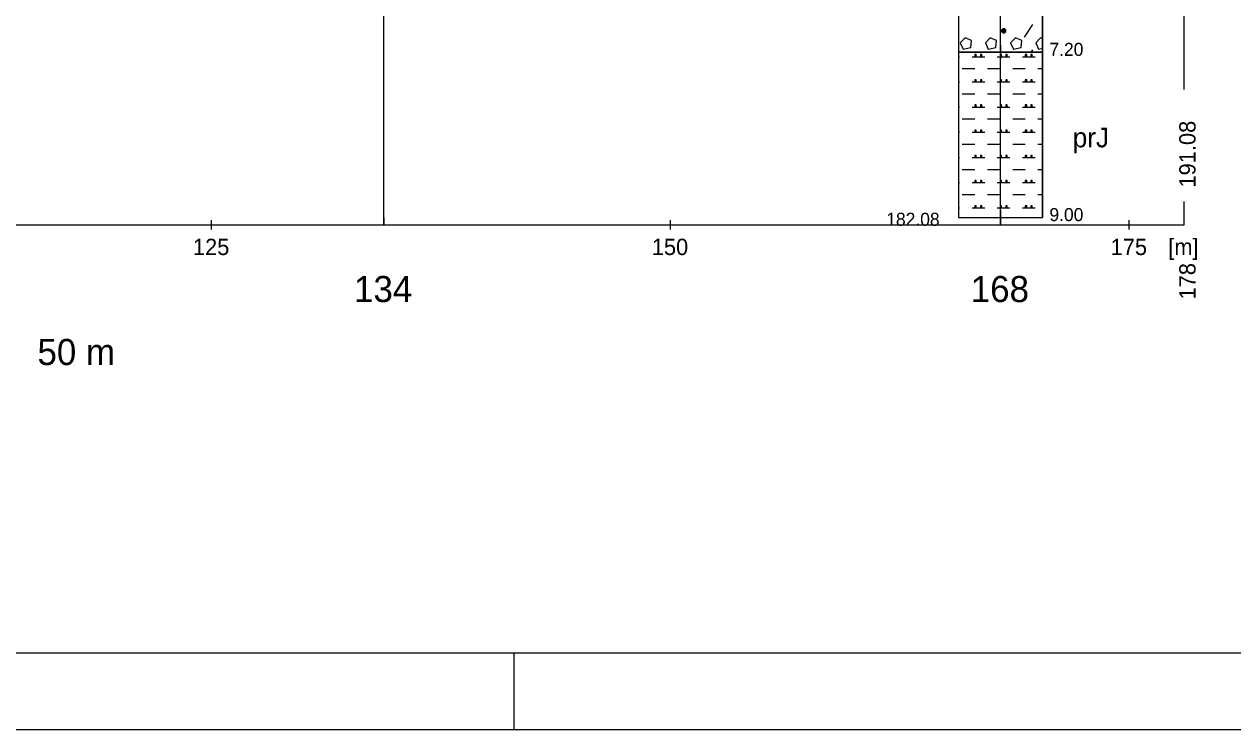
# Model space of a CAD drawing. Extents: x 3042 to 4120, y 576 to 2694.
# Drawn here: x 3936.1 to 4002, y 1299.8 to 1338.2 of the extents above; entities that cross this region are included whole.
import ezdxf

# ---------------------------------------------------------------- set-up
doc = ezdxf.new("R2010")
doc.units = 0
for name, color, linetype in [('1', 7, 'Continuous'), ('12', 7, 'Continuous'), ('14', 7, 'Continuous'), ('17', 7, 'Continuous'), ('18', 7, 'Continuous'), ('2', 7, 'Continuous'), ('51', 7, 'Continuous'), ('52', 7, 'Continuous'), ('53', 7, 'Continuous'), ('56', 7, 'Continuous'), ('7', 7, 'Continuous'), ('8', 7, 'Continuous')]:
    doc.layers.add(name, color=color, linetype=linetype)

msp = doc.modelspace()

# ---------------------------------------------------------------- linework, layer by layer
at = {"layer": '1'}
for points in [[(3752.823, 1404.813), (4067.823, 1404.813), (4067.823, 1299.813), (3752.823, 1299.813), (3752.823, 1404.813)], [(3757.014, 1304.004), (4063.632, 1304.004), (4063.632, 1400.622), (3757.014, 1400.622), (3757.014, 1304.004)]]:
    msp.add_lwpolyline(points, dxfattribs=at)
at = {"layer": '12'}
for points in [[(3999.313, 1334.679), (3999.313, 1372.713)], [(3999.313, 1327.313), (3999.313, 1328.583)]]:
    msp.add_lwpolyline(points, dxfattribs=at)
at = {"layer": '18'}
for p, q in [((3955.713, 1327.313), (3955.713, 1373.963)), ((3989.313, 1327.313), (3989.313, 1372.713)), ((3955.713, 1327.694), (3955.713, 1327.313)), ((3988.932, 1327.713), (3989.694, 1327.713)), ((3989.313, 1328.094), (3989.313, 1327.332)), ((3989.313, 1327.694), (3989.313, 1327.313))]:
    msp.add_line(p, q, dxfattribs=at)
at = {"layer": '2'}
msp.add_lwpolyline([(3962.823, 1299.813), (3962.823, 1304.004)], dxfattribs=at)
at = {"layer": '51'}
for points in [[(3987.027, 1336.713), (3991.599, 1336.713), (3991.599, 1342.713), (3987.027, 1342.713)], [(3987.027, 1327.713), (3991.599, 1327.713), (3991.599, 1336.713), (3987.027, 1336.713)]]:
    msp.add_lwpolyline(points, close=True, dxfattribs=at)
for points in [[(3990.626, 1337.537), (3991.083, 1338.222)], [(3987.121, 1337.232), (3987.273, 1336.889), (3987.693, 1336.965), (3987.731, 1337.346), (3987.388, 1337.498), (3987.121, 1337.232)], [(3988.493, 1337.232), (3988.645, 1336.889), (3989.064, 1336.965), (3989.102, 1337.346), (3988.759, 1337.498), (3988.493, 1337.232)], [(3989.445, 1337.994), (3989.369, 1337.918), (3989.369, 1337.841), (3989.445, 1337.765), (3989.521, 1337.765), (3989.598, 1337.841), (3989.598, 1337.918), (3989.521, 1337.994), (3989.445, 1337.994), (3989.598, 1337.841), (3989.369, 1337.841), (3989.521, 1337.994)], [(3989.483, 1337.765), (3989.483, 1337.994)], [(3989.864, 1337.232), (3990.017, 1336.889), (3990.436, 1336.965), (3990.474, 1337.346), (3990.131, 1337.498), (3989.864, 1337.232)], [(3991.599, 1337.456), (3991.503, 1337.498), (3991.236, 1337.232)], [(3990.992, 1336.713), (3991.083, 1336.851)], [(3991.236, 1337.232), (3991.388, 1336.889), (3991.599, 1336.927)], [(3987.027, 1336.47), (3987.083, 1336.47)], [(3987.769, 1336.47), (3988.455, 1336.47)], [(3987.921, 1336.584), (3987.921, 1336.508), (3987.997, 1336.508), (3987.997, 1336.584), (3987.921, 1336.584), (3987.997, 1336.508)], [(3988.226, 1336.584), (3988.226, 1336.508), (3988.302, 1336.508), (3988.302, 1336.584), (3988.226, 1336.584), (3988.302, 1336.508)], [(3989.14, 1336.47), (3989.826, 1336.47)], [(3989.293, 1336.584), (3989.293, 1336.508), (3989.369, 1336.508), (3989.369, 1336.584), (3989.293, 1336.584), (3989.369, 1336.508)], [(3989.598, 1336.584), (3989.598, 1336.508), (3989.674, 1336.508), (3989.674, 1336.584), (3989.598, 1336.584), (3989.674, 1336.508)], [(3990.512, 1336.47), (3991.198, 1336.47)], [(3990.664, 1336.584), (3990.664, 1336.508), (3990.741, 1336.508), (3990.741, 1336.584), (3990.664, 1336.584), (3990.741, 1336.508)], [(3990.969, 1336.584), (3990.969, 1336.508), (3991.045, 1336.508), (3991.045, 1336.584), (3990.969, 1336.584), (3991.045, 1336.508)], [(3987.235, 1335.822), (3987.921, 1335.822)], [(3988.607, 1335.822), (3989.293, 1335.822)], [(3989.979, 1335.822), (3990.664, 1335.822)], [(3991.35, 1335.822), (3991.599, 1335.822)], [(3987.027, 1335.098), (3987.083, 1335.098)], [(3987.769, 1335.098), (3988.455, 1335.098)], [(3987.921, 1335.212), (3987.921, 1335.136), (3987.997, 1335.136), (3987.997, 1335.212), (3987.921, 1335.212), (3987.997, 1335.136)], [(3988.226, 1335.212), (3988.226, 1335.136), (3988.302, 1335.136), (3988.302, 1335.212), (3988.226, 1335.212), (3988.302, 1335.136)], [(3989.14, 1335.098), (3989.826, 1335.098)], [(3989.293, 1335.212), (3989.293, 1335.136), (3989.369, 1335.136), (3989.369, 1335.212), (3989.293, 1335.212), (3989.369, 1335.136)], [(3989.598, 1335.212), (3989.598, 1335.136), (3989.674, 1335.136), (3989.674, 1335.212), (3989.598, 1335.212), (3989.674, 1335.136)], [(3990.512, 1335.098), (3991.198, 1335.098)], [(3990.664, 1335.212), (3990.664, 1335.136), (3990.741, 1335.136), (3990.741, 1335.212), (3990.664, 1335.212), (3990.741, 1335.136)], [(3990.969, 1335.212), (3990.969, 1335.136), (3991.045, 1335.136), (3991.045, 1335.212), (3990.969, 1335.212), (3991.045, 1335.136)], [(3987.235, 1334.45), (3987.921, 1334.45)], [(3988.607, 1334.45), (3989.293, 1334.45)], [(3989.979, 1334.45), (3990.664, 1334.45)], [(3991.35, 1334.45), (3991.599, 1334.45)], [(3987.027, 1333.727), (3987.083, 1333.727)], [(3987.769, 1333.727), (3988.455, 1333.727)], [(3987.921, 1333.841), (3987.921, 1333.765), (3987.997, 1333.765), (3987.997, 1333.841), (3987.921, 1333.841), (3987.997, 1333.765)], [(3988.226, 1333.841), (3988.226, 1333.765), (3988.302, 1333.765), (3988.302, 1333.841), (3988.226, 1333.841), (3988.302, 1333.765)], [(3989.14, 1333.727), (3989.826, 1333.727)], [(3989.293, 1333.841), (3989.293, 1333.765), (3989.369, 1333.765), (3989.369, 1333.841), (3989.293, 1333.841), (3989.369, 1333.765)], [(3989.598, 1333.841), (3989.598, 1333.765), (3989.674, 1333.765), (3989.674, 1333.841), (3989.598, 1333.841), (3989.674, 1333.765)], [(3990.512, 1333.727), (3991.198, 1333.727)], [(3990.664, 1333.841), (3990.664, 1333.765), (3990.741, 1333.765), (3990.741, 1333.841), (3990.664, 1333.841), (3990.741, 1333.765)], [(3990.969, 1333.841), (3990.969, 1333.765), (3991.045, 1333.765), (3991.045, 1333.841), (3990.969, 1333.841), (3991.045, 1333.765)], [(3987.235, 1333.079), (3987.921, 1333.079)], [(3988.607, 1333.079), (3989.293, 1333.079)], [(3989.979, 1333.079), (3990.664, 1333.079)], [(3991.35, 1333.079), (3991.599, 1333.079)], [(3987.027, 1332.355), (3987.083, 1332.355)], [(3987.769, 1332.355), (3988.455, 1332.355)], [(3987.921, 1332.469), (3987.921, 1332.393), (3987.997, 1332.393), (3987.997, 1332.469), (3987.921, 1332.469), (3987.997, 1332.393)], [(3988.226, 1332.469), (3988.226, 1332.393), (3988.302, 1332.393), (3988.302, 1332.469), (3988.226, 1332.469), (3988.302, 1332.393)], [(3989.14, 1332.355), (3989.826, 1332.355)], [(3989.293, 1332.469), (3989.293, 1332.393), (3989.369, 1332.393), (3989.369, 1332.469), (3989.293, 1332.469), (3989.369, 1332.393)], [(3989.598, 1332.469), (3989.598, 1332.393), (3989.674, 1332.393), (3989.674, 1332.469), (3989.598, 1332.469), (3989.674, 1332.393)], [(3990.512, 1332.355), (3991.198, 1332.355)], [(3990.664, 1332.469), (3990.664, 1332.393), (3990.741, 1332.393), (3990.741, 1332.469), (3990.664, 1332.469), (3990.741, 1332.393)], [(3990.969, 1332.469), (3990.969, 1332.393), (3991.045, 1332.393), (3991.045, 1332.469), (3990.969, 1332.469), (3991.045, 1332.393)], [(3987.235, 1331.707), (3987.921, 1331.707)], [(3988.607, 1331.707), (3989.293, 1331.707)], [(3989.979, 1331.707), (3990.664, 1331.707)], [(3991.35, 1331.707), (3991.599, 1331.707)], [(3987.027, 1330.983), (3987.083, 1330.983)], [(3987.769, 1330.983), (3988.455, 1330.983)], [(3987.921, 1331.098), (3987.921, 1331.021), (3987.997, 1331.021), (3987.997, 1331.098), (3987.921, 1331.098), (3987.997, 1331.021)], [(3988.226, 1331.098), (3988.226, 1331.021), (3988.302, 1331.021), (3988.302, 1331.098), (3988.226, 1331.098), (3988.302, 1331.021)], [(3989.14, 1330.983), (3989.826, 1330.983)], [(3989.293, 1331.098), (3989.293, 1331.021), (3989.369, 1331.021), (3989.369, 1331.098), (3989.293, 1331.098), (3989.369, 1331.021)], [(3989.598, 1331.098), (3989.598, 1331.021), (3989.674, 1331.021), (3989.674, 1331.098), (3989.598, 1331.098), (3989.674, 1331.021)], [(3990.512, 1330.983), (3991.198, 1330.983)], [(3990.664, 1331.098), (3990.664, 1331.021), (3990.741, 1331.021), (3990.741, 1331.098), (3990.664, 1331.098), (3990.741, 1331.021)], [(3990.969, 1331.098), (3990.969, 1331.021), (3991.045, 1331.021), (3991.045, 1331.098), (3990.969, 1331.098), (3991.045, 1331.021)], [(3987.235, 1330.336), (3987.921, 1330.336)], [(3988.607, 1330.336), (3989.293, 1330.336)], [(3989.979, 1330.336), (3990.664, 1330.336)], [(3991.35, 1330.336), (3991.599, 1330.336)], [(3987.027, 1329.612), (3987.083, 1329.612)], [(3987.769, 1329.612), (3988.455, 1329.612)], [(3987.921, 1329.726), (3987.921, 1329.65), (3987.997, 1329.65), (3987.997, 1329.726), (3987.921, 1329.726), (3987.997, 1329.65)], [(3988.226, 1329.726), (3988.226, 1329.65), (3988.302, 1329.65), (3988.302, 1329.726), (3988.226, 1329.726), (3988.302, 1329.65)], [(3989.14, 1329.612), (3989.826, 1329.612)], [(3989.293, 1329.726), (3989.293, 1329.65), (3989.369, 1329.65), (3989.369, 1329.726), (3989.293, 1329.726), (3989.369, 1329.65)], [(3989.598, 1329.726), (3989.598, 1329.65), (3989.674, 1329.65), (3989.674, 1329.726), (3989.598, 1329.726), (3989.674, 1329.65)], [(3990.512, 1329.612), (3991.198, 1329.612)], [(3990.664, 1329.726), (3990.664, 1329.65), (3990.741, 1329.65), (3990.741, 1329.726), (3990.664, 1329.726), (3990.741, 1329.65)], [(3990.969, 1329.726), (3990.969, 1329.65), (3991.045, 1329.65), (3991.045, 1329.726), (3990.969, 1329.726), (3991.045, 1329.65)], [(3987.235, 1328.964), (3987.921, 1328.964)], [(3988.607, 1328.964), (3989.293, 1328.964)], [(3989.979, 1328.964), (3990.664, 1328.964)], [(3991.35, 1328.964), (3991.599, 1328.964)], [(3987.027, 1328.24), (3987.083, 1328.24)], [(3987.769, 1328.24), (3988.455, 1328.24)], [(3987.921, 1328.354), (3987.921, 1328.278), (3987.997, 1328.278), (3987.997, 1328.354), (3987.921, 1328.354), (3987.997, 1328.278)], [(3988.226, 1328.354), (3988.226, 1328.278), (3988.302, 1328.278), (3988.302, 1328.354), (3988.226, 1328.354), (3988.302, 1328.278)], [(3989.14, 1328.24), (3989.826, 1328.24)], [(3989.293, 1328.354), (3989.293, 1328.278), (3989.369, 1328.278), (3989.369, 1328.354), (3989.293, 1328.354), (3989.369, 1328.278)], [(3989.598, 1328.354), (3989.598, 1328.278), (3989.674, 1328.278), (3989.674, 1328.354), (3989.598, 1328.354), (3989.674, 1328.278)], [(3990.512, 1328.24), (3991.198, 1328.24)], [(3990.664, 1328.354), (3990.664, 1328.278), (3990.741, 1328.278), (3990.741, 1328.354), (3990.664, 1328.354), (3990.741, 1328.278)], [(3990.969, 1328.354), (3990.969, 1328.278), (3991.045, 1328.278), (3991.045, 1328.354), (3990.969, 1328.354), (3991.045, 1328.278)]]:
    msp.add_lwpolyline(points, dxfattribs=at)
at = {"layer": '53'}
for points in [[(3987.027, 1372.713), (3987.027, 1327.713)], [(3991.599, 1372.713), (3991.599, 1327.713)], [(3987.027, 1336.713), (3991.599, 1336.713)], [(3987.027, 1327.713), (3991.599, 1327.713)]]:
    msp.add_lwpolyline(points, dxfattribs=at)
at = {"layer": '56'}
for points in [[(3989.313, 1337.094), (3989.313, 1336.332)], [(3988.932, 1336.713), (3989.694, 1336.713)], [(3988.932, 1327.713), (3989.694, 1327.713)], [(3989.313, 1328.094), (3989.313, 1327.332)]]:
    msp.add_lwpolyline(points, dxfattribs=at)
at = {"layer": '7'}
for points in [[(3946.333, 1327.059), (3946.333, 1327.567)], [(3971.333, 1327.059), (3971.333, 1327.567)], [(3996.333, 1327.059), (3996.333, 1327.567)], [(3821.333, 1327.313), (3999.313, 1327.313)]]:
    msp.add_lwpolyline(points, dxfattribs=at)

# ---------------------------------------------------------------- texts
at = {"layer": '12'}
for s, p in [('191.08', (3999.942, 1329.345)), ('178', (3999.942, 1323.249))]:
    msp.add_text(s, height=0.889, rotation=90, dxfattribs=at).set_placement(p)
at = {"layer": '14'}
for s, p in [('134', (3954.094, 1323.107)), ('168', (3987.694, 1323.107))]:
    msp.add_text(s, height=1.4224, dxfattribs=at).set_placement(p)
at = {"layer": '17'}
msp.add_text('182.08', height=0.7112, dxfattribs=at).set_placement((3983.09, 1327.261))
at = {"layer": '52'}
for s, height, p in [('7.20', 0.7112, (3991.98, 1336.515)), ('prJ', 1.0668, (3993.25, 1331.535)), ('9.00', 0.7112, (3991.98, 1327.515))]:
    msp.add_text(s, height=height, dxfattribs=at).set_placement(p)
at = {"layer": '7'}
for s, p in [('125', (3945.317, 1325.668)), ('150', (3970.317, 1325.668)), ('175', (3995.317, 1325.668)), ('[m]', (3998.456, 1325.668))]:
    msp.add_text(s, height=0.889, dxfattribs=at).set_placement(p)
at = {"layer": '8'}
msp.add_text('50 m', height=1.4224, dxfattribs=at).set_placement((3936.847, 1319.678))

doc.saveas('drawing.dxf')
